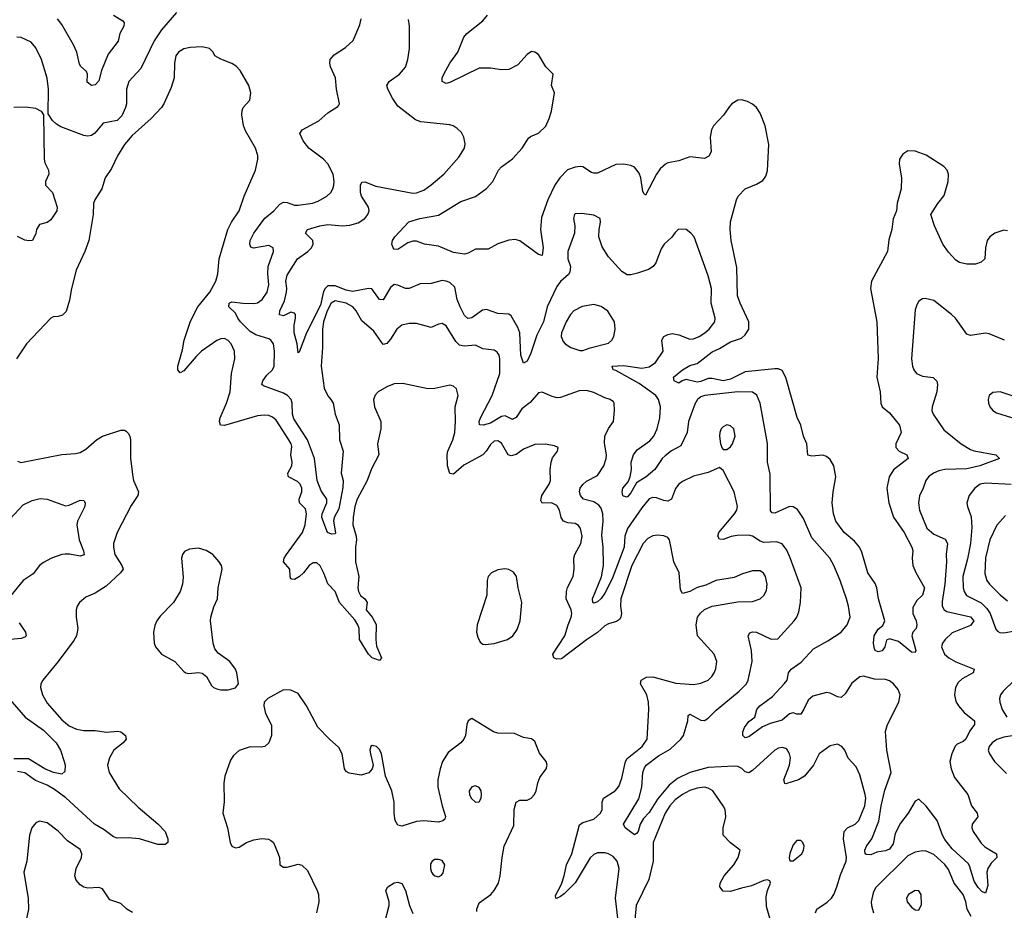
# Model space of a CAD drawing. Header units: inches. Extents: x 1649636 to 1815363, y 506543 to 641975.
# Tile 491 of 656: x 1751842 to 1757172, y 551384 to 556206. Entities that reach past the tile are written whole.
import ezdxf

# ---------------------------------------------------------------- set-up
doc = ezdxf.new("R2010")
doc.units = ezdxf.units.IN
doc.header["$MEASUREMENT"] = 0
doc.layers.add('B7555', color=7, linetype='Continuous')

msp = doc.modelspace()

# ---------------------------------------------------------------- linework, layer by layer
at = {"layer": 'B7555', "color": 5}
for points, elevation in [([(1752690, 556245.1), (1752609.6, 556150.4), (1752569.2, 556090.8), (1752498.5, 555941.5), (1752433.4, 555870), (1752420.6, 555830), (1752420.4, 555750), (1752415.1, 555730), (1752395.6, 555684.4), (1752370, 555659.4), (1752294.1, 555645.9), (1752249.4, 555590.6), (1752230, 555578.2), (1752210, 555575.8), (1752190, 555579.3), (1752065.5, 555625.5), (1752040.4, 555640.4), (1752019.1, 555659.1), (1751995.5, 555695.5), (1751997.2, 555830), (1751990, 555888.7), (1751959.7, 555990), (1751930, 556054), (1751904.7, 556084.7), (1751850, 556109.7), (1751827.3, 556110)], 560), ([(1752350.4, 556230), (1752400, 556200), (1752408.4, 556188.4), (1752404.9, 556170), (1752384.7, 556130), (1752375.6, 556090), (1752321, 556019), (1752284.6, 555930), (1752270, 555874.5), (1752250, 555852.2), (1752230, 555848.4), (1752207.2, 555867.2), (1752209.8, 555910), (1752204.5, 555924.5), (1752172.9, 555952.9), (1752165.5, 555965.5), (1752150.6, 556030), (1752133.4, 556070), (1752070, 556180.3), (1752046, 556210)], 540), ([(1757190, 555062.9), (1757170, 555066), (1757120.7, 555050), (1757093.4, 555030), (1757079.3, 555010), (1757070.6, 554970.6), (1757067.3, 554910), (1757046.9, 554893.1), (1757017.2, 554882.8), (1756970, 554881.3), (1756930, 554891.3), (1756910, 554904.2), (1756870, 554946.3), (1756840.4, 554990), (1756794.5, 555090), (1756774, 555150), (1756811.8, 555210), (1756846.1, 555253.9), (1756867.7, 555330), (1756870.8, 555370), (1756862.2, 555390), (1756844.8, 555410), (1756750, 555472.4), (1756690, 555493.5), (1756650, 555494.7), (1756623.4, 555476.6), (1756604.9, 555450), (1756603, 555423), (1756615.8, 555350), (1756614, 555290), (1756592.7, 555212.7), (1756588.5, 555170), (1756570, 555128), (1756563.1, 555070), (1756546.8, 555013.2), (1756539.5, 554950), (1756453.4, 554790), (1756447.8, 554750), (1756482.3, 554570), (1756489.1, 554370.9), (1756481.5, 554270), (1756499.6, 554190), (1756504, 554130), (1756510.4, 554110), (1756550, 554077), (1756605, 554010), (1756613.8, 553970), (1756585.8, 553910), (1756585.5, 553890), (1756603.8, 553870), (1756645.5, 553850), (1756652.4, 553830), (1756572.5, 553767.5), (1756548.3, 553730), (1756537.2, 553670), (1756547.2, 553590), (1756572.8, 553512.8), (1756630.2, 553430), (1756672.4, 553350), (1756676.9, 553330), (1756673.4, 553290), (1756677.4, 553250), (1756692.6, 553212.6), (1756740.5, 553130), (1756730.4, 553090), (1756698.7, 553061.3), (1756676.7, 553023.3), (1756678, 552990), (1756695.8, 552950), (1756698.4, 552930), (1756694.4, 552910), (1756678, 552890), (1756672.2, 552870), (1756692.9, 552790), (1756690, 552779), (1756670, 552780.7), (1756598.7, 552838.7), (1756550, 552852.7), (1756534, 552846), (1756524.9, 552810), (1756511.8, 552788.2), (1756490, 552782.9), (1756474, 552790), (1756467.1, 552807.1), (1756465.1, 552830), (1756468, 552870), (1756490, 552906), (1756514.7, 552925.3), (1756525.4, 552950), (1756492.2, 553070), (1756481.9, 553130), (1756472.5, 553152.5), (1756433.3, 553210), (1756401.9, 553321.9), (1756388.6, 553350), (1756362.1, 553382.1), (1756305.4, 553430), (1756260.6, 553490), (1756248.1, 553530), (1756240.2, 553590), (1756245.6, 553650), (1756260.6, 553730), (1756250, 553789.4), (1756230, 553823.6), (1756210, 553841.3), (1756190, 553847.1), (1756130, 553841.7), (1756108.6, 553848.6), (1756102.6, 553910), (1756084.7, 553950), (1756070.6, 554010), (1756051.9, 554051.9), (1755990, 554267.8), (1755970, 554306.4), (1755950, 554314.9), (1755930, 554315.5), (1755770, 554298.2), (1755690, 554259.6), (1755650, 554249.9), (1755590, 554263.5), (1755570, 554262.8), (1755530, 554246), (1755510, 554243.1), (1755450, 554256.8), (1755428.9, 554251.1), (1755410, 554237.6), (1755384.7, 554250), (1755382, 554270), (1755429.7, 554310), (1755470, 554333.4), (1755510, 554344.8), (1755590, 554407.9), (1755630, 554425.1), (1755690, 554460.6), (1755750, 554481.6), (1755770, 554499.2), (1755789, 554530), (1755789.8, 554570), (1755741.7, 554670), (1755728.4, 554710), (1755724.2, 554864.2), (1755692.8, 555010), (1755687.4, 555070), (1755690, 555110.8), (1755722, 555230), (1755731.3, 555250), (1755770, 555290.4), (1755830, 555314.4), (1755865.4, 555334.6), (1755881.7, 555358.3), (1755890.9, 555389.1), (1755896.8, 555530), (1755878.2, 555630), (1755850, 555699.6), (1755830, 555729.7), (1755810, 555748), (1755782, 555762), (1755750, 555771.1), (1755730, 555769.6), (1755698, 555750), (1755683.9, 555736.1), (1755652.3, 555687.7), (1755598.4, 555630), (1755586.7, 555610), (1755579.5, 555570), (1755584.9, 555490), (1755572.7, 555467.3), (1755550, 555454.3), (1755470, 555463.8), (1755410, 555442), (1755350, 555429.8), (1755337.5, 555422.5), (1755310, 555397.4), (1755290, 555368.9), (1755230, 555256.2), (1755222, 555262), (1755215.8, 555275.8), (1755203.8, 555350), (1755195.1, 555375.1), (1755170, 555406.4), (1755150, 555416.8), (1755110, 555424.2), (1755070, 555422.2), (1754970, 555374.5), (1754950, 555373.7), (1754938.2, 555378.2), (1754890, 555408.5), (1754878, 555410), (1754850, 555407), (1754807.8, 555392.2), (1754765.6, 555350), (1754738.6, 555310), (1754701.6, 555230), (1754666, 555134), (1754660.8, 555070), (1754676.6, 554970), (1754670, 554929.5), (1754650, 554933.6), (1754550, 555008.3), (1754524.6, 555015.4), (1754490, 555011.2), (1754430, 554992), (1754377.6, 554962.4), (1754310, 554962.8), (1754270, 554941.6), (1754250, 554936.8), (1754190, 554945), (1754110, 554980.2), (1754034, 554990), (1753990, 555006.6), (1753970, 555006.3), (1753942.6, 554997.4), (1753890, 554962), (1753870, 554964), (1753864, 554970), (1753857.2, 554990), (1753860.9, 555010), (1753872.3, 555030), (1753948.9, 555111.1), (1754009, 555130), (1754110, 555147.8), (1754230, 555220.7), (1754310, 555247.9), (1754370, 555291.7), (1754403.1, 555330), (1754433.3, 555390), (1754450, 555408.9), (1754510, 555452.4), (1754562.2, 555510), (1754596.6, 555563.4), (1754607.6, 555572.4), (1754650, 555590.3), (1754690, 555628.9), (1754709, 555670), (1754720.6, 555710), (1754736.8, 555810), (1754721.1, 555850), (1754729.7, 555910), (1754689.6, 555950), (1754650, 556017.2), (1754630, 556029.3), (1754613.2, 556033.2), (1754590, 556017), (1754538.4, 555961.6), (1754490, 555936.4), (1754450, 555934), (1754390, 555943.5), (1754330, 555943.9), (1754170, 555865.1), (1754150, 555859.6), (1754129.6, 555870), (1754129.7, 555890), (1754138.3, 555910), (1754169.8, 555970), (1754214.2, 556030), (1754246.3, 556110), (1754262.4, 556130), (1754350, 556198.5), (1754374.6, 556230)], 520), ([(1756151, 551370), (1756158, 551390), (1756213.1, 551426.9), (1756237, 551450), (1756249.9, 551470.1), (1756266.5, 551510), (1756284.8, 551575.2), (1756316.5, 551650), (1756317.9, 551670), (1756302.5, 551770), (1756305.9, 551810), (1756323.1, 551830), (1756364.7, 551850), (1756385, 551870), (1756417.4, 551950), (1756422, 551990), (1756419.5, 552010), (1756390, 552118), (1756370, 552160.9), (1756327.9, 552207.9), (1756309.3, 552250), (1756293.2, 552270), (1756270, 552283.7), (1756230, 552274.7), (1756170.3, 552230), (1756139.7, 552170), (1756090, 552109.9), (1756058, 552090), (1755990, 552067.7), (1755984.5, 552070), (1755978.8, 552090), (1756009.9, 552170), (1756014.2, 552210), (1756010, 552231.6), (1755995.2, 552255.2), (1755990, 552260.4), (1755970, 552264.2), (1755950, 552260.9), (1755929.4, 552250.6), (1755810, 552140.8), (1755790, 552128.7), (1755770, 552133.3), (1755751, 552151), (1755730, 552162.6), (1755710, 552164.9), (1755570, 552157.2), (1755470.1, 552129.9), (1755402.3, 552097.7), (1755358.4, 552061.6), (1755295.5, 551984.5), (1755250, 551914), (1755219.2, 551880.8), (1755201.6, 551850), (1755190, 551809.4), (1755180.9, 551799.1), (1755170, 551791.5), (1755120.7, 551830), (1755111.2, 551850), (1755193.2, 551986.8), (1755210.9, 552050), (1755215, 552130), (1755224.4, 552155.6), (1755233.7, 552170), (1755300.2, 552219.8), (1755363.3, 552256.7), (1755420.7, 552310), (1755435.9, 552330), (1755458.9, 552410), (1755461.2, 552438.8), (1755470, 552445.3), (1755530, 552413.1), (1755550, 552411), (1755570, 552423.8), (1755612.6, 552467.4), (1755737.5, 552570), (1755776.2, 552610), (1755786.6, 552630), (1755806.9, 552730), (1755803.6, 552790), (1755786.3, 552870), (1755794.1, 552885.9), (1755810, 552891.8), (1755830, 552889.3), (1755910, 552851.3), (1755945.7, 552854.3), (1756034.7, 552950), (1756048.8, 552971.2), (1756059.6, 553000.4), (1756069.8, 553050), (1756072, 553130), (1756012.7, 553292.7), (1755994.3, 553334.3), (1755970, 553368.4), (1755938.7, 553378.7), (1755870, 553375.5), (1755850, 553382), (1755810, 553408.4), (1755790, 553414.2), (1755727, 553413), (1755693.1, 553406.9), (1755650, 553391.1), (1755630, 553392.3), (1755622.2, 553410), (1755626.6, 553430), (1755711, 553530), (1755724.4, 553550), (1755727.1, 553570), (1755709.7, 553649.7), (1755650, 553764), (1755630, 553781.2), (1755570, 553753.3), (1755490, 553733.5), (1755430, 553704.4), (1755410, 553691.1), (1755392.3, 553667.7), (1755370.6, 553609.4), (1755350, 553598.5), (1755330, 553601.5), (1755290, 553617.6), (1755270, 553619.2), (1755250, 553610.9), (1755210, 553563.5), (1755132.5, 553450), (1755117.9, 553410), (1755113.8, 553350), (1755050, 553178.2), (1755010, 553101.5), (1754990, 553072.6), (1754970, 553053.3), (1754950, 553046), (1754945.6, 553050), (1754942.6, 553070), (1754991.6, 553188.4), (1755003.2, 553250), (1755001.5, 553350), (1754993.9, 553413.9), (1755001.1, 553490), (1754998.8, 553530), (1754990, 553561.1), (1754977.8, 553577.8), (1754950, 553594.5), (1754893.5, 553610), (1754878, 553630), (1754872.2, 553650), (1754876.8, 553670), (1754890.5, 553689.5), (1754910, 553707.1), (1754970, 553737.6), (1755005, 553790), (1755017.5, 553830), (1755018.6, 553850), (1755007.9, 553912.1), (1755008.9, 553950), (1755030, 553993), (1755056, 554030), (1755062, 554090), (1755060.9, 554130), (1755056.3, 554136.3), (1755039, 554150), (1755010, 554158.9), (1754950, 554187.6), (1754910, 554197.3), (1754870, 554196.1), (1754770, 554160.6), (1754750, 554158.6), (1754724.6, 554164.6), (1754670, 554189.7), (1754650, 554185.1), (1754606.2, 554133.8), (1754560.7, 554099.3), (1754530, 554052.2), (1754515.6, 554044.4), (1754510, 554041.5), (1754470, 554060.5), (1754450, 554057.5), (1754390, 554021.3), (1754350.7, 554010.7), (1754331.2, 554011.2), (1754328.7, 554030), (1754336.4, 554050), (1754399.2, 554170), (1754440.5, 554290), (1754440.6, 554370), (1754437.7, 554390), (1754426.3, 554406.3), (1754410, 554415.8), (1754350, 554423.8), (1754310, 554443.5), (1754250, 554438.2), (1754223.8, 554443.8), (1754202.5, 554462.5), (1754150, 554548.4), (1754130, 554561), (1754110, 554557.2), (1754070, 554538.3), (1753990, 554560.8), (1753950, 554561.5), (1753910, 554551.5), (1753883.2, 554530), (1753850, 554476.1), (1753830, 554452.9), (1753810, 554447.1), (1753758.4, 554518.4), (1753694.3, 554574.3), (1753663, 554630), (1753645.7, 554650), (1753610, 554670.7), (1753550, 554683.6), (1753528.9, 554671.1), (1753507.1, 554630), (1753486.6, 554570), (1753481.4, 554530), (1753481.9, 554430), (1753473.8, 554330), (1753490.1, 554210.1), (1753509.3, 554169.3), (1753527.3, 554150), (1753538.4, 554130), (1753550.1, 554070.1), (1753572.3, 554012.3), (1753573.7, 553930), (1753592.7, 553870), (1753582.5, 553750), (1753592.7, 553710), (1753592.2, 553672.2), (1753570, 553558), (1753545.2, 553510), (1753540.2, 553490), (1753552.1, 553427.9), (1753550, 553421.2), (1753530, 553419.7), (1753508.3, 553430), (1753477.5, 553510), (1753478.8, 553530), (1753504.9, 553590), (1753504, 553610), (1753474.5, 553654.5), (1753452.7, 553710), (1753438.5, 553830), (1753400.1, 553930), (1753325.3, 554045.3), (1753319.5, 554070), (1753317.1, 554130), (1753310.9, 554150), (1753291, 554171), (1753270, 554183.4), (1753162.6, 554222.6), (1753153.3, 554230), (1753157.6, 554250), (1753179.9, 554280.1), (1753211.1, 554310), (1753219.7, 554330), (1753222.2, 554410), (1753215.5, 554450), (1753201.7, 554470), (1753190, 554478), (1753120, 554500), (1753090, 554517.5), (1753038, 554570), (1753022.2, 554590), (1753010, 554616.9), (1752975.1, 554650), (1752976.9, 554670), (1752990, 554678), (1753050, 554670.7), (1753110, 554669), (1753130, 554673.4), (1753154.4, 554690), (1753181.3, 554730), (1753189.9, 554770), (1753184.9, 554830), (1753187.3, 554870), (1753216.1, 554950), (1753213.7, 554970), (1753190, 554982.7), (1753107.9, 554967.9), (1753093.7, 554973.7), (1753087, 554990), (1753089.8, 555010), (1753109.8, 555050), (1753169.9, 555130.1), (1753218.2, 555170), (1753250, 555206.3), (1753270, 555217.8), (1753290, 555216.5), (1753330, 555202.2), (1753350, 555201.2), (1753427.4, 555212.6), (1753457.1, 555222.9), (1753504.2, 555250), (1753526.6, 555270), (1753538, 555290), (1753542.4, 555310), (1753544.8, 555330), (1753538.4, 555370), (1753510, 555425.1), (1753487.1, 555450), (1753406.9, 555510), (1753377.4, 555550), (1753358, 555590), (1753371.6, 555608.4), (1753462, 555658), (1753510, 555701), (1753565.2, 555734.8), (1753570, 555742), (1753573.2, 555750), (1753556.2, 555830), (1753551.5, 555890), (1753525.1, 555950), (1753520.5, 555970), (1753523.5, 555990), (1753543.9, 556016.1), (1753605.2, 556054.8), (1753647.6, 556092.4), (1753682.6, 556177.4), (1753689.8, 556210.2)], 560), ([(1757174, 554470), (1757090, 554505.4), (1757070, 554508.2), (1756990, 554496.3), (1756970, 554503.6), (1756909, 554589), (1756886.3, 554610), (1756790, 554685.1), (1756743.4, 554696.6), (1756730, 554695.1), (1756710, 554680.9), (1756698.3, 554661.7), (1756690, 554635.3), (1756670.3, 554370), (1756676, 554330), (1756683.1, 554310), (1756697.1, 554290), (1756730, 554274.9), (1756787.7, 554267.7), (1756807.8, 554247.8), (1756811.2, 554230), (1756807.3, 554190), (1756782.6, 554110), (1756780.3, 554090), (1756786.7, 554070), (1756845.6, 553985.6), (1756938, 553910), (1756990, 553878.2), (1757010, 553871.1), (1757127.3, 553850), (1757146.8, 553830), (1757040.4, 553790), (1756970, 553773.1), (1756850, 553769.9), (1756817.1, 553762.9), (1756789.2, 553750.8), (1756762.3, 553730), (1756746.7, 553710), (1756734, 553670), (1756712.8, 553627.2), (1756707.5, 553590), (1756714, 553550), (1756752.4, 553452.4), (1756790, 553419.7), (1756852.9, 553392.9), (1756865, 553370), (1756857.1, 553310), (1756858.9, 553270), (1756851, 553150), (1756835.1, 553055.1), (1756835.9, 553030), (1756847.1, 553010), (1756861.2, 553001.2), (1756990, 552971.7), (1757006.7, 552950), (1756990, 552925.5), (1756890, 552885.2), (1756852, 552850), (1756837.5, 552830), (1756831.9, 552810), (1756848.6, 552770), (1756871.5, 552750), (1756909.6, 552729.6), (1757008.4, 552690), (1757003.1, 552670), (1756943.8, 552636.2), (1756922.8, 552617.2), (1756907.8, 552590), (1756903, 552550), (1756910, 552513.4), (1756924.7, 552490), (1756954.4, 552454.4), (1757011.7, 552410), (1757010.3, 552390), (1756985.2, 552354.8), (1756963.9, 552310), (1756950, 552296.8), (1756917.6, 552282.4), (1756907.2, 552272.8), (1756887.8, 552230), (1756877.8, 552190), (1756885.2, 552150), (1756902.7, 552102.7), (1756975.8, 552010), (1756994.9, 551950), (1757025.3, 551910), (1757028.4, 551890), (1756998.7, 551850), (1756996.9, 551830), (1757004.4, 551810), (1757047.8, 551747.8), (1757067.2, 551727.2), (1757130.4, 551690), (1757132.7, 551670), (1757101, 551639), (1757083.6, 551610), (1757077.8, 551590), (1757082.9, 551517.1), (1757070, 551477.2), (1757050, 551485.1), (1757030, 551507.2), (1757010, 551540.5), (1756984.2, 551624.2), (1756976.6, 551636.6), (1756890, 551716.2), (1756850, 551767.6), (1756837.3, 551790), (1756808.6, 551870), (1756750, 551948.2), (1756710, 551985.1), (1756690, 551974.7), (1756651.4, 551910), (1756610, 551856), (1756581.1, 551798.9), (1756570, 551742.7), (1756550, 551715.2), (1756530, 551705.6), (1756482, 551698), (1756450, 551684.7), (1756424.9, 551684.9), (1756419.3, 551690), (1756417.4, 551710), (1756426.2, 551730), (1756455.3, 551770), (1756493.5, 551866.5), (1756505.7, 551950), (1756525.5, 552034.5), (1756559.8, 552130), (1756536.1, 552250), (1756529, 552351), (1756539.8, 552390), (1756601.9, 552510), (1756608.3, 552550), (1756598.5, 552578.5), (1756572.2, 552610), (1756550, 552625.4), (1756530, 552632.5), (1756470, 552635.6), (1756410, 552651.7), (1756390, 552646.8), (1756347.1, 552612.9), (1756310, 552555.8), (1756290, 552535.4), (1756270, 552539.8), (1756230, 552559.9), (1756210, 552562), (1756136.7, 552543.3), (1756110, 552521.6), (1756087.9, 552472.1), (1756070, 552445.1), (1756050, 552444.7), (1756030, 552452.8), (1756010, 552447.3), (1755970, 552413.9), (1755905.2, 552394.8), (1755863.1, 552376.9), (1755790, 552323.5), (1755770, 552318), (1755756, 552330), (1755756.9, 552350), (1755766.5, 552373.5), (1755790, 552405.5), (1755821.2, 552430), (1755833.2, 552470), (1755849.2, 552490), (1755918, 552542), (1755981, 552610), (1755996.4, 552630), (1756004, 552670), (1756018.9, 552690), (1756072.4, 552727.6), (1756140, 552800), (1756217.8, 552842.2), (1756289.7, 552890), (1756321, 552930), (1756338.5, 552970), (1756329.7, 553030), (1756318.7, 553070), (1756284.1, 553170), (1756249.8, 553249.8), (1756228.3, 553290), (1756130, 553399.7), (1756085.6, 553505.6), (1756053.2, 553553.2), (1756030, 553568.7), (1756010, 553569.8), (1755930, 553534), (1755915.6, 553535.6), (1755906.4, 553546.4), (1755904.9, 553744.9), (1755889.7, 553810), (1755889.7, 553910.3), (1755850.6, 554130), (1755832.2, 554172.2), (1755808.9, 554188.9), (1755730.5, 554190.5), (1755550.7, 554170), (1755530, 554163), (1755511.2, 554150), (1755496.2, 554123.8), (1755463.3, 554030), (1755456, 553970), (1755421.4, 553898.6), (1755370, 553871), (1755335.5, 553844.5), (1755320.1, 553830), (1755280.2, 553770), (1755232.7, 553730), (1755181.7, 553698.3), (1755150, 553644.5), (1755130, 553619.7), (1755110, 553625.1), (1755108.1, 553630), (1755103.5, 553650), (1755107.7, 553670), (1755135.8, 553704.2), (1755146.3, 553730), (1755153.5, 553770), (1755152.7, 553810), (1755164.1, 553850), (1755184.1, 553875.9), (1755254, 553926), (1755274.2, 553950), (1755292.8, 553990), (1755308.3, 554050), (1755311.8, 554110), (1755300.9, 554150), (1755286.3, 554170), (1755196, 554236), (1755070, 554306), (1755055.1, 554310), (1755048.7, 554330), (1755110, 554332.6), (1755210, 554318.7), (1755250, 554326), (1755284.2, 554350), (1755325.7, 554410), (1755319.1, 554470), (1755329.8, 554490.2), (1755350, 554501.8), (1755373.9, 554506.1), (1755410, 554498.8), (1755470, 554475.9), (1755490, 554478), (1755519.7, 554490), (1755550.9, 554510), (1755574.2, 554530), (1755605.1, 554570), (1755607.6, 554590), (1755585.8, 554670), (1755587.3, 554750), (1755570, 554819.3), (1755494, 555030), (1755476, 555050), (1755450, 555069.3), (1755408.3, 555071.7), (1755390, 555054), (1755372.5, 555027.5), (1755330.4, 554989.6), (1755314.2, 554965.8), (1755286.7, 554890), (1755271.4, 554868.6), (1755247, 554853), (1755186.5, 554833.5), (1755150, 554823.5), (1755130, 554824.7), (1755101.9, 554841.9), (1755030, 554921.3), (1754995.2, 554975.2), (1754977.2, 555030), (1754978.9, 555070), (1754987, 555110), (1754985.2, 555130), (1754950, 555147), (1754884.4, 555155.6), (1754850, 555154.5), (1754844.9, 555150), (1754840.5, 555130), (1754848, 555090), (1754846, 555050), (1754809.1, 554950), (1754810.2, 554910), (1754823.5, 554870), (1754821, 554839), (1754813.8, 554826.2), (1754770, 554788), (1754750, 554760.3), (1754697.2, 554650), (1754676.9, 554570), (1754642.2, 554497.8), (1754610, 554400.5), (1754590, 554357.6), (1754570, 554346.6), (1754554.6, 554390), (1754549.9, 554509.9), (1754539.5, 554539.5), (1754502.7, 554602.7), (1754490, 554612), (1754430, 554614.7), (1754370, 554637.1), (1754346.7, 554633.3), (1754290, 554592.1), (1754268.6, 554588.6), (1754250, 554603.1), (1754225.9, 554650), (1754211.2, 554690), (1754197.5, 554757.5), (1754170, 554782), (1754150, 554789.7), (1754130, 554792.6), (1754070, 554777.2), (1754010, 554774.7), (1753950, 554750.8), (1753929.8, 554749.8), (1753890, 554767.8), (1753870, 554771.1), (1753850, 554756.3), (1753810, 554688.2), (1753790, 554691.2), (1753748.3, 554748.3), (1753730, 554750.8), (1753646.3, 554733.7), (1753610, 554741.6), (1753550, 554764.9), (1753510, 554765), (1753495, 554750), (1753486.7, 554733.3), (1753470, 554659.8), (1753393.8, 554510), (1753355.3, 554404.7), (1753350, 554402), (1753344.5, 554450), (1753327.5, 554510), (1753327.8, 554552.2), (1753336, 554590), (1753334.3, 554610), (1753330, 554616.2), (1753310, 554622), (1753270, 554601.4), (1753248.1, 554608.1), (1753250.9, 554630), (1753275.8, 554684.2), (1753287.1, 554730), (1753288.9, 554750), (1753283.1, 554790), (1753290, 554821.8), (1753346.2, 554910), (1753402.7, 554950), (1753422.2, 554970), (1753431.1, 554990), (1753428.3, 555010), (1753389.6, 555050), (1753400.7, 555070), (1753467.3, 555090), (1753510, 555096.6), (1753589.9, 555090.1), (1753630, 555092.8), (1753673.8, 555106.2), (1753709.7, 555130), (1753727.1, 555150), (1753733.3, 555170), (1753729.8, 555190), (1753693.3, 555250), (1753686.2, 555270), (1753686.9, 555310), (1753694.5, 555325.5), (1753710, 555327.8), (1753770, 555303.7), (1753970, 555266.9), (1753990, 555267.9), (1754030, 555283.2), (1754069.2, 555310.8), (1754138.3, 555370), (1754219, 555461), (1754249.7, 555510), (1754253.6, 555533.6), (1754247.1, 555570), (1754234.2, 555594.2), (1754210, 555616.9), (1754189.3, 555630), (1754170, 555635.8), (1754013.1, 555653.1), (1753984.1, 555664.1), (1753890, 555736.9), (1753860.5, 555780.5), (1753834.8, 555830), (1753829.8, 555850), (1753842, 555870), (1753897.4, 555910), (1753930, 555948.2), (1753942.7, 555990), (1753951.9, 556050), (1753952.4, 556170), (1753946.9, 556206.9)], 540), ([(1755080.5, 551340.5), (1755068.4, 551450), (1755086.8, 551610), (1755075.9, 551650), (1755055.4, 551675.4), (1755030, 551689.8), (1755010, 551694.6), (1754970, 551694), (1754950, 551685.7), (1754930, 551668), (1754850, 551533), (1754790, 551472), (1754770, 551458.7), (1754748.4, 551448.4), (1754744, 551450), (1754743.5, 551463.5), (1754774.5, 551525.5), (1754790.4, 551569.6), (1754801.4, 551630), (1754831.4, 551688.6), (1754873.2, 551846.8), (1754890, 551858.8), (1754950, 551876.3), (1754985.5, 551910), (1754994.6, 551930), (1754994.6, 551970), (1755003.1, 551990), (1755065.3, 552030), (1755086.2, 552053.8), (1755101.5, 552098.5), (1755122.1, 552190), (1755130, 552205.8), (1755212.7, 552270), (1755238.7, 552310), (1755248.6, 552470), (1755246.6, 552510), (1755236.8, 552550), (1755202, 552610), (1755206.3, 552630), (1755234.7, 552645.3), (1755270, 552647.5), (1755393.3, 552613.3), (1755490, 552606.9), (1755530, 552612.9), (1755570, 552630.4), (1755589.6, 552650), (1755601.3, 552670), (1755610, 552691.3), (1755615.4, 552730), (1755602.4, 552770), (1755511.5, 552870), (1755504, 552930), (1755511.3, 552970), (1755527.4, 552992.6), (1755548.6, 553011.4), (1755590, 553030.4), (1755730, 553052.9), (1755810, 553056.2), (1755850, 553070.2), (1755871.2, 553088.8), (1755884.4, 553115.6), (1755887.9, 553150), (1755880.3, 553190), (1755869, 553209), (1755850, 553222), (1755810, 553222), (1755754.3, 553205.7), (1755710, 553186), (1755610, 553169.5), (1755556, 553144), (1755509, 553131), (1755470, 553109.5), (1755430, 553099), (1755419.3, 553119.3), (1755412.4, 553210), (1755383.5, 553270), (1755359.7, 553390), (1755350, 553401.3), (1755330, 553410.9), (1755294.5, 553414.5), (1755269.5, 553410.5), (1755242.5, 553397.5), (1755217.1, 553370), (1755156.8, 553250), (1755096.6, 553070), (1755094.3, 553030), (1755099.4, 552990), (1755096.5, 552970), (1755090, 552958.9), (1755072.1, 552947.9), (1755030, 552935.4), (1755010, 552922.9), (1754970, 552887.3), (1754910, 552847.7), (1754775.6, 552744.4), (1754750, 552742.8), (1754734, 552750), (1754729.1, 552770), (1754792.6, 552870), (1754810.4, 552929.6), (1754827.9, 552970), (1754830.4, 552990), (1754826.8, 553010), (1754800.9, 553070), (1754801.5, 553110), (1754808, 553132), (1754838, 553190), (1754844.4, 553230), (1754841.3, 553290), (1754847.1, 553310), (1754879.1, 553370), (1754886.8, 553410), (1754878.9, 553450), (1754867.7, 553467.7), (1754850, 553477.7), (1754810, 553481), (1754785.6, 553490), (1754773.8, 553510), (1754764.4, 553550), (1754750, 553574.8), (1754721.2, 553590), (1754670, 553587.9), (1754663.2, 553603.2), (1754668.5, 553630), (1754708.4, 553690), (1754716.5, 553710), (1754714, 553770), (1754718.5, 553810), (1754727.2, 553832.8), (1754754, 553870), (1754758, 553890), (1754738, 553898), (1754686.9, 553906.9), (1754630, 553906), (1754570, 553879.8), (1754530, 553851.3), (1754503.3, 553843.3), (1754485.6, 553850), (1754450, 553913.3), (1754430, 553925.3), (1754410, 553923.5), (1754390, 553906.2), (1754367.3, 553870), (1754348.7, 553850), (1754245.7, 553794.3), (1754190, 553745.3), (1754170, 553748.2), (1754158, 553790), (1754156.5, 553850), (1754159.8, 553870), (1754187, 553930), (1754198.2, 553970), (1754201.6, 554030), (1754199.2, 554110), (1754216.3, 554170), (1754206.3, 554206.3), (1754190, 554220.7), (1754170, 554227.6), (1754090, 554209.6), (1754052.3, 554207.7), (1753916.1, 554236.1), (1753870, 554233.3), (1753830, 554216.9), (1753782.8, 554190), (1753766.9, 554173.1), (1753757.1, 554150), (1753762, 554110), (1753797.1, 554030), (1753797.1, 553990), (1753779.5, 553910), (1753785.7, 553850), (1753746.5, 553773.5), (1753722.4, 553710), (1753668.4, 553610), (1753655.6, 553570), (1753647.1, 553510), (1753646.3, 553470), (1753663.7, 553410), (1753665.3, 553390), (1753660.6, 553350), (1753660.8, 553270), (1753677.6, 553190), (1753672.7, 553130), (1753675.8, 553110), (1753687.8, 553087.8), (1753710.2, 553070), (1753723.2, 553050), (1753718.3, 553010), (1753750.4, 552970.4), (1753771, 552931), (1753769.6, 552849.6), (1753774.2, 552814.2), (1753800.3, 552750), (1753790, 552735.6), (1753749.7, 552750), (1753730, 552769.7), (1753681.6, 552850), (1753679.6, 552910), (1753672.6, 552930), (1753655.6, 552955.6), (1753573.1, 553050), (1753550, 553109.8), (1753510.3, 553150.3), (1753489.4, 553209.4), (1753468, 553248), (1753450, 553264.2), (1753430, 553265), (1753410, 553249.8), (1753379.2, 553210), (1753357.4, 553190), (1753330, 553174.8), (1753315.6, 553175.6), (1753310, 553178), (1753305.4, 553190), (1753304.4, 553230), (1753270.7, 553270), (1753274, 553290), (1753285.7, 553310), (1753373.6, 553430), (1753387.9, 553470), (1753394.7, 553530), (1753390, 553557.2), (1753356.5, 553590), (1753354.9, 553610), (1753368.8, 553650), (1753368.7, 553670), (1753361, 553690), (1753345.1, 553705.1), (1753296.8, 553730), (1753295.4, 553735.4), (1753293.5, 553750), (1753315, 553790), (1753317.4, 553810), (1753309.8, 553850), (1753314.6, 553894.6), (1753312.2, 553910), (1753299.8, 553930), (1753230, 554036.9), (1753210, 554054.2), (1753190, 554062.8), (1753165.2, 554065.2), (1753130, 554060.7), (1752950, 554008.9), (1752929.6, 554010), (1752922.8, 554030), (1752926.6, 554050), (1752962.4, 554130), (1752980.7, 554190), (1752989.1, 554290), (1753006.2, 554370), (1753004.5, 554410), (1752986.8, 554450), (1752970, 554468.7), (1752950, 554478.9), (1752930, 554477.8), (1752910, 554469), (1752826.7, 554410), (1752797.2, 554382.8), (1752730, 554303.7), (1752710, 554293.2), (1752698, 554310), (1752697.6, 554330), (1752722.8, 554417.2), (1752732.2, 554470), (1752766.4, 554573.6), (1752806.2, 554650), (1752870.6, 554730), (1752903.4, 554790), (1752915, 554830), (1752921.9, 554910), (1752969.2, 555070), (1752989.1, 555110), (1753029.9, 555170.1), (1753057.5, 555250), (1753119.3, 555390), (1753131.3, 555450), (1753131.1, 555471.1), (1753118.9, 555510), (1753063.9, 555603.9), (1753053.1, 555633.1), (1753043.8, 555690), (1753046.7, 555713.3), (1753052.1, 555730), (1753087.6, 555770), (1753093.6, 555810), (1753082.9, 555850), (1753036, 555930), (1753013.4, 555953.4), (1752990, 555969.2), (1752930, 555991.8), (1752899.3, 556010), (1752889.3, 556030), (1752868.7, 556050), (1752830, 556058.7), (1752764.2, 556055.8), (1752730, 556048.3), (1752702, 556030), (1752688, 556010), (1752679.6, 555970), (1752678.3, 555890), (1752661.6, 555838.4), (1752623.1, 555750), (1752610.3, 555730), (1752553.2, 555670), (1752450, 555579.1), (1752408.6, 555530), (1752371.8, 555468.2), (1752339.5, 555400.5), (1752305.4, 555350), (1752287.5, 555290), (1752249.2, 555230), (1752241.6, 555210), (1752239.8, 555150), (1752217.1, 555010), (1752195, 554950), (1752148.2, 554850), (1752122.4, 554750), (1752112.2, 554687.8), (1752093.7, 554626.3), (1752073.4, 554606.6), (1752050, 554598), (1752024, 554596), (1752010, 554588.7), (1751878, 554450), (1751824.9, 554370)], 580), ([(1751810, 555731.8), (1751874.6, 555734.6), (1751926.7, 555726.7), (1751958, 555710), (1751971.3, 555691.3), (1751974.9, 555450), (1751978.9, 555430), (1751998.7, 555390), (1751999.5, 555370), (1751980.9, 555330), (1751982.6, 555310), (1752020.3, 555270), (1752044.4, 555190), (1752043, 555170), (1752010, 555121.2), (1751990, 555106.6), (1751950, 555096), (1751933.4, 555070), (1751930, 555048), (1751911, 555010), (1751890.9, 555009.1), (1751870, 555012.7), (1751830, 555031.8)], 560), ([(1757290, 554142.9), (1757150, 554191.5), (1757110, 554187), (1757090.6, 554170), (1757084.9, 554150), (1757086.7, 554130), (1757094.9, 554110), (1757110.6, 554090), (1757130, 554076.4), (1757212.2, 554052.2)], 560), ([(1751830, 553814.9), (1751848.7, 553808.7), (1752070, 553851.5), (1752144, 553856), (1752170, 553863.1), (1752199.5, 553880.5), (1752258.4, 553930), (1752289.4, 553950), (1752390, 553983.1), (1752410, 553982.4), (1752417.8, 553977.8), (1752430, 553967.3), (1752438, 553950), (1752441.7, 553930), (1752442.3, 553830), (1752454.6, 553730), (1752458, 553710), (1752484.6, 553650), (1752480.9, 553630), (1752445.3, 553574.7), (1752370.2, 553430), (1752350.2, 553370), (1752349.1, 553350), (1752357.5, 553310), (1752395.6, 553250), (1752401.6, 553230), (1752386.9, 553210), (1752310, 553139.3), (1752250, 553100.4), (1752200.4, 553079.6), (1752166.4, 553050), (1752154, 553030), (1752148.4, 553010), (1752147.4, 552970), (1752157.6, 552910), (1752149.2, 552870), (1752135.4, 552844.6), (1752050.3, 552730), (1751967.2, 552630), (1751956.9, 552610), (1751954.9, 552590), (1751964.7, 552550), (1751990, 552505.7), (1752070, 552414), (1752110, 552381.6), (1752150, 552364.3), (1752190, 552357.1), (1752250, 552356.6), (1752311.6, 552348.4), (1752373.8, 552353.8), (1752390, 552350.3), (1752414.4, 552330), (1752418.4, 552310), (1752401.6, 552290), (1752352.4, 552250), (1752327.3, 552210), (1752316.5, 552170), (1752325.5, 552130), (1752381.1, 552041.1), (1752482.5, 551942.5), (1752590, 551851.6), (1752628.8, 551810), (1752643.7, 551770), (1752644, 551750), (1752630, 551739.5), (1752590, 551739.8), (1752489.8, 551769.8), (1752430, 551775.4), (1752370, 551773.8), (1752350, 551782), (1752299.4, 551819.4), (1752247, 551850), (1752091.7, 551991.7), (1752030, 552038.1), (1751990, 552061), (1751927.3, 552087.3), (1751870, 552127.9), (1751830, 552135.3)], 580), ([(1757210.2, 553689.8), (1757070, 553695.9), (1757042.6, 553690), (1757012.4, 553670), (1756982, 553630), (1756970.2, 553590), (1756972.6, 553570), (1756993.1, 553513.1), (1756996.2, 553456.2), (1756989, 553370), (1756973.5, 553286.5), (1756948.7, 553191.3), (1756949.1, 553129.1), (1756954.2, 553110), (1756968.2, 553088.2), (1757047.5, 553047.5), (1757077.9, 553017.9), (1757095.4, 552990), (1757126.6, 552906.6), (1757135.6, 552895.6), (1757148.5, 552888.5), (1757170, 552886.7), (1757250, 552900.2)], 560), ([(1751790, 553503.6), (1751861.2, 553578.8), (1751910, 553603.2), (1751953, 553613), (1751990, 553610.2), (1752090, 553573.8), (1752110, 553576.9), (1752170, 553603.6), (1752190, 553602), (1752197, 553590), (1752194, 553570), (1752154.4, 553490), (1752152.2, 553470), (1752164.4, 553390), (1752187.9, 553330), (1752191.1, 553308.9), (1752170, 553300.9), (1752111.8, 553311.8), (1752088.1, 553311.9), (1752069.7, 553309.7), (1752014.4, 553290), (1751970, 553266.4), (1751950.1, 553249.9), (1751914.3, 553205.7), (1751861.3, 553170), (1751795.3, 553090)], 560), ([(1757179, 553521), (1757131.3, 553468.7), (1757094.6, 553390), (1757071.3, 553291.3), (1757066.9, 553206.9), (1757077.7, 553170), (1757091.6, 553150), (1757150, 553091.6), (1757190, 553059.8)], 580), ([(1751840, 552940), (1751872.6, 552890), (1751877, 552870), (1751870, 552863), (1751850, 552856.1), (1751790, 552849.8)], 560), ([(1757228.2, 552630), (1757166.5, 552570), (1757152.4, 552550), (1757146.4, 552530), (1757147.7, 552510), (1757161.1, 552470), (1757185.9, 552430)], 560), ([(1754317.3, 551377.3), (1754316.5, 551390), (1754330, 551423.7), (1754392.4, 551470), (1754410.9, 551490), (1754434.2, 551530), (1754443.7, 551570), (1754453.8, 551670), (1754465, 551730), (1754517.9, 551842.1), (1754519.6, 551930), (1754529.1, 551970), (1754550, 551980.1), (1754590, 551980.1), (1754611.7, 551990), (1754628.8, 552010), (1754637.3, 552030), (1754646.5, 552073.5), (1754658, 552102), (1754691.6, 552150), (1754697, 552170), (1754692.7, 552190), (1754655.2, 552235.2), (1754630, 552297.2), (1754612.7, 552312.7), (1754570, 552319.6), (1754520.1, 552340.1), (1754430, 552342.4), (1754407.3, 552350), (1754290, 552421.2), (1754270.5, 552409.5), (1754263.1, 552390), (1754256, 552330), (1754247.2, 552310), (1754230.3, 552290), (1754161.3, 552238.7), (1754130.8, 552189.2), (1754118.8, 552150), (1754106.5, 552090), (1754105.9, 552050), (1754129, 551950), (1754148, 551892), (1754143.2, 551876.8), (1754132.5, 551867.5), (1754110, 551861.6), (1754030, 551867.2), (1753990, 551864.4), (1753910, 551839.7), (1753890, 551844.7), (1753875.3, 551870), (1753868.9, 551910), (1753869.8, 551969.8), (1753856.9, 552030), (1753822.7, 552110), (1753801.3, 552230), (1753790, 552254), (1753774, 552270), (1753750, 552276.2), (1753743, 552270), (1753738.4, 552250), (1753740.3, 552230), (1753756.3, 552170), (1753750.8, 552150), (1753732.4, 552127.6), (1753690, 552115.6), (1753626.5, 552126.5), (1753610, 552135.6), (1753599.7, 552150), (1753587.3, 552230), (1753570, 552265.7), (1753519.2, 552310), (1753455.6, 552375.6), (1753395.3, 552490), (1753350, 552556.9), (1753310, 552575.8), (1753270, 552578), (1753184.7, 552530), (1753164.7, 552510), (1753162.8, 552490), (1753173, 552450), (1753205.7, 552385.7), (1753206, 552330), (1753191.6, 552290), (1753170, 552269.7), (1753150, 552266.2), (1753090, 552268.5), (1753030, 552249.7), (1752998.6, 552221.4), (1752982.8, 552197.2), (1752951.8, 552110), (1752948, 552072), (1752949.3, 551970.7), (1752942, 551910), (1752967.1, 551830), (1752981.5, 551750), (1752990.3, 551730.3), (1753010, 551721.1), (1753030, 551724.6), (1753070, 551750.2), (1753110, 551765.5), (1753152.5, 551772.5), (1753188.8, 551768.8), (1753201.7, 551761.7), (1753215.5, 551750), (1753240.5, 551690), (1753247.7, 551670), (1753251, 551630), (1753270, 551617.3), (1753290, 551617.3), (1753350, 551634), (1753370, 551627.3), (1753399.9, 551599.9), (1753452.6, 551490), (1753459.6, 551470), (1753460.8, 551430), (1753448.8, 551370)], 620), ([(1751776.9, 552536.9), (1751871.5, 552430), (1751970, 552358.8), (1752039, 552290), (1752062.3, 552250), (1752083.2, 552190), (1752087.4, 552170), (1752085.5, 552134.5), (1752070, 552120.9), (1752025.1, 552130), (1751977.4, 552150), (1751890, 552203.8), (1751810, 552203.3)], 560), ([(1757226, 552330), (1757170, 552320.7), (1757132.4, 552307.6), (1757107.2, 552290), (1757090, 552271.3), (1757085.5, 552250), (1757091.4, 552230), (1757118.5, 552190), (1757185, 552125)], 560), ([(1755918, 551290), (1755884.1, 551404.1), (1755883.1, 551456.9), (1755889.7, 551490.3), (1755906, 551530), (1755903.1, 551543.1), (1755889.3, 551549.3), (1755870, 551545.6), (1755804.6, 551515.4), (1755750, 551503.9), (1755690, 551484.7), (1755650, 551487), (1755632, 551510), (1755634, 551530), (1755655.6, 551570), (1755707.3, 551630), (1755732, 551670), (1755742, 551710), (1755690, 551749), (1755649.6, 551789.6), (1755649.7, 551829.7), (1755665.3, 551890), (1755660.4, 551930), (1755651, 551950), (1755593.8, 552030), (1755570, 552045.2), (1755549.9, 552049.9), (1755510, 552045.6), (1755470, 552032.8), (1755430, 552011.4), (1755390, 551980.9), (1755361.5, 551950), (1755336.3, 551910), (1755272.1, 551750), (1755271.2, 551650), (1755247.9, 551550), (1755178.5, 551410), (1755172.2, 551332.2)], 580), ([(1752452.3, 551372.3), (1752421.4, 551390), (1752390, 551420.3), (1752330, 551440.2), (1752290, 551499.1), (1752270, 551506.6), (1752210, 551503.4), (1752190, 551508.7), (1752170, 551520.8), (1752147.1, 551547.1), (1752140.9, 551570), (1752148.5, 551610), (1752175.7, 551670), (1752178.5, 551690), (1752170, 551713.5), (1752100.6, 551760.6), (1752050, 551812.5), (1751990, 551856.8), (1751950, 551866.4), (1751930, 551857.7), (1751908.2, 551830), (1751895, 551790), (1751881.1, 551650), (1751865, 551590), (1751887.8, 551447.8), (1751889.5, 551390), (1751876.5, 551330)], 620), ([(1756992.7, 551350), (1756972, 551390), (1756964.5, 551430), (1756950.4, 551470), (1756900.6, 551530), (1756870, 551605.1), (1756850, 551631.4), (1756790, 551685), (1756750, 551703.5), (1756730, 551706.4), (1756690, 551699.2), (1756650, 551678), (1756474.9, 551505.1), (1756462.4, 551477.6), (1756452.2, 551430), (1756453, 551410), (1756464.2, 551370)], 560), ([(1753815.9, 551304.1), (1753842.3, 551410), (1753842.8, 551430), (1753823.5, 551490), (1753834.7, 551510), (1753870, 551531.6), (1753890, 551536.1), (1753910, 551528.1), (1753930.4, 551490.4), (1753952.2, 551410), (1753970, 551366)], 620)]:
    msp.add_lwpolyline(points, dxfattribs=dict(at, elevation=elevation))
for points, elevation in [([(1754950, 554662.8), (1754887.2, 554652.8), (1754841.1, 554630), (1754823.6, 554610), (1754801.3, 554570), (1754774.6, 554510), (1754773.7, 554490), (1754783.4, 554463.4), (1754794.9, 554450), (1754825.5, 554430), (1754875.1, 554415.1), (1754890, 554415), (1754930, 554428.6), (1755030, 554453.8), (1755047.2, 554470), (1755058.4, 554490), (1755065.8, 554530), (1755061.7, 554570), (1755026.8, 554626.8), (1754990, 554652.9)], 560), ([(1755670, 554011.2), (1755650, 554000.7), (1755640.4, 553990), (1755632.2, 553970), (1755630.3, 553950), (1755635.8, 553910), (1755645.5, 553885.5), (1755650, 553878.8), (1755670, 553878), (1755690, 553893), (1755701.3, 553910), (1755714.7, 553950), (1755707.3, 553990), (1755690, 554007.3)], 560), ([(1752810, 553344), (1752760.6, 553339.4), (1752734, 553326), (1752723.8, 553310), (1752718.4, 553290), (1752727.1, 553187.1), (1752723.1, 553150), (1752710.3, 553110), (1752674.3, 553050), (1752603.3, 552976.7), (1752584.2, 552950), (1752573.7, 552926.3), (1752566.7, 552890), (1752570.2, 552830), (1752577.3, 552810), (1752610, 552771.3), (1752681.1, 552730), (1752730, 552676.4), (1752740.7, 552670), (1752754.5, 552665.5), (1752810, 552670.4), (1752830, 552668), (1752853.4, 552650), (1752880.3, 552600.3), (1752890.4, 552590.4), (1752910, 552583.1), (1752930, 552578), (1752970, 552577), (1753010, 552588.2), (1753026.6, 552610), (1753017.2, 552670), (1753009.7, 552690), (1752978.9, 552730), (1752916.4, 552776.4), (1752898.5, 552798.5), (1752889.7, 552829.7), (1752875.6, 552950), (1752876.9, 552970), (1752893.7, 553026.3), (1752913, 553070), (1752915.6, 553130), (1752938, 553230), (1752934, 553250), (1752922.7, 553270), (1752887.3, 553310), (1752851.8, 553331.8)], 620), ([(1754468.3, 553231.7), (1754430, 553226.2), (1754395.5, 553210), (1754378.4, 553190), (1754373.1, 553170), (1754370.2, 553090), (1754317.8, 552930), (1754315.8, 552890), (1754321.8, 552861.8), (1754334.7, 552834.7), (1754350, 552824.4), (1754362.5, 552822.5), (1754410, 552828.7), (1754482.4, 552850), (1754511, 552869), (1754535.6, 552904.4), (1754551.9, 552950), (1754561.2, 553050), (1754540.2, 553130), (1754531.3, 553190), (1754514.7, 553214.7), (1754490, 553228.7)], 620), ([(1754310, 552058), (1754290, 552052.3), (1754275.5, 552030), (1754277.1, 552010), (1754286.4, 551990), (1754310, 551968.4), (1754330, 551970.8), (1754339.6, 551990), (1754341.6, 552010), (1754339.6, 552030), (1754330, 552049.2)], 640), ([(1756070, 551762), (1756050, 551762), (1756030, 551739), (1756011, 551691), (1756007.3, 551667.3), (1756012, 551652), (1756030, 551651.3), (1756050, 551667.3), (1756076, 551690), (1756085.2, 551710), (1756089, 551730), (1756082, 551750)], 580), ([(1754110, 551659.5), (1754090, 551658.4), (1754074.8, 551650), (1754065.3, 551634.7), (1754066, 551610), (1754070.5, 551590.5), (1754079.1, 551579.1), (1754090, 551570.8), (1754110, 551564.9), (1754126.3, 551573.7), (1754134.2, 551585.8), (1754142.7, 551630), (1754130, 551652.7)], 640), ([(1756690, 551491.2), (1756653.4, 551470), (1756643.8, 551450), (1756646, 551430), (1756670, 551400.7), (1756690, 551386.8), (1756710, 551384.7), (1756724.1, 551415.9), (1756722.9, 551470), (1756710, 551489.3)], 580)]:
    msp.add_lwpolyline(points, close=True, dxfattribs=dict(at, elevation=elevation))

doc.saveas('drawing.dxf')
